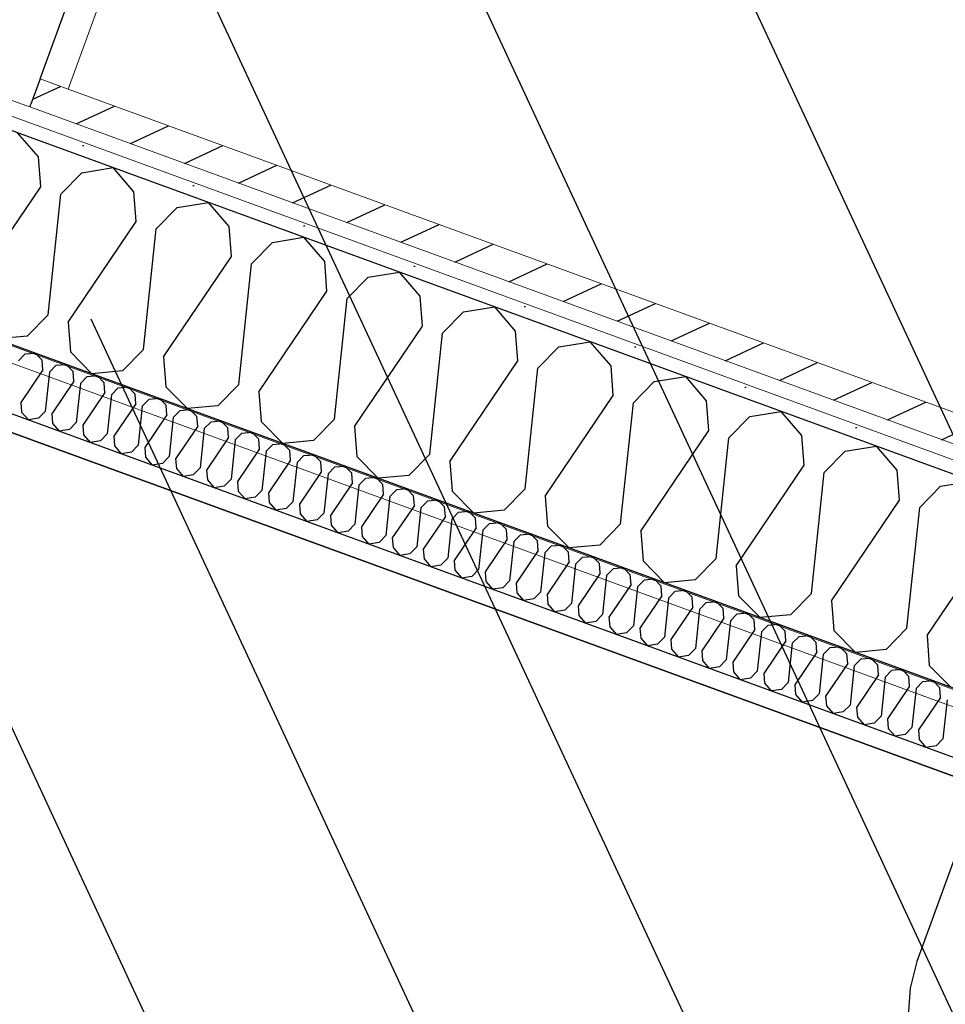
# Model space of a CAD drawing. Header units: millimetres. Extents: x 112481703 to 112588235, y 1264638581 to 1264713486.
# Tile 421 of 487: x 112578318 to 112579000, y 1264690683 to 1264691409. Entities that reach past the tile are written whole.
import ezdxf
from ezdxf.enums import TextEntityAlignment as Align

# ---------------------------------------------------------------- set-up
doc = ezdxf.new("R2010")
doc.units = ezdxf.units.MM
doc.header["$LTSCALE"] = 0.5
doc.header["$MEASUREMENT"] = 0
doc.linetypes.add('PLINE', pattern=[0])
doc.layers.add('235- Utvendig kledning og overflate', color=7, linetype='Continuous', lineweight=0)
doc.layers.add('236- Innvendig kledning og overflate', color=7, linetype='Continuous', lineweight=0)
for name, color, linetype in [('315- Utstyr for sanitærinstallasjoner', 7, 'Continuous'), ('862- M___Nettoareal', 7, 'Continuous'), ('862- M___Nettoareal (1-100)', 7, 'Continuous'), ('862- M___Nettoareal(Polylinje)', 7, 'Continuous'), ('LA_farge_dekke_asfalt2', 7, 'Continuous'), ('Yttervegger.A225', 7, 'Continuous'), ('Yttervegger.A225 (Skravur)', 7, 'Continuous')]:
    doc.layers.add(name, color=color, linetype=linetype)
doc.styles.add('GENERATED_STYLE_1', font='arial.ttf')
pattern_1 = [(204.95599, (112557650, 1264717795), (-12.65766, 27.198964), [])]
pattern_2 = [(249.956, (112557650, 1264717795), (-81.357, 29.68231), [0, -50]), (249.956, (112557682.11, 1264717756.67), (-81.357, 29.68231), [0, -50])]

# ---------------------------------------------------------------- blocks, each defined once
blk = doc.blocks.new('Toalett_11_7', base_point=(112578656.98, 1264690012.75))
at = {"layer": '862- M___Nettoareal(Polylinje)', "linetype": 'PLINE', "flags": 128}
blk.add_lwpolyline([(112579589.19, 1264690638.82), (112578290.98, 1264691112.47), (112577663.95, 1264689393.83), (112578962.16, 1264688920.19)], close=True, dxfattribs=at)
blk = doc.blocks.new('*X117', base_point=(112557650, 1264717795))
at = {"layer": 'Yttervegger.A225 (Skravur)', "linetype": 'PLINE'}
for p, q in [((112578331.9, 1264691307.87), (112578316.6, 1264691325.59)), ((112578333.6, 1264691285.9), (112578331.9, 1264691307.87)), ((112578348.37, 1264691280.51), (112578363.82, 1264691296.22)), ((112578363.82, 1264691296.22), (112578386.93, 1264691299.93)), ((112578402.23, 1264691282.21), (112578386.93, 1264691299.93)), ((112578283.45, 1264691211.78), (112578333.6, 1264691285.9)), ((112578339.01, 1264691191.52), (112578348.37, 1264691280.51)), ((112578403.93, 1264691260.24), (112578402.23, 1264691282.21)), ((112578434.15, 1264691270.56), (112578457.27, 1264691274.27)), ((112578472.56, 1264691256.55), (112578457.27, 1264691274.27)), ((112578418.71, 1264691254.85), (112578434.15, 1264691270.56)), ((112578353.78, 1264691186.12), (112578403.93, 1264691260.24)), ((112578409.34, 1264691165.86), (112578418.71, 1264691254.85)), ((112578474.26, 1264691234.58), (112578472.56, 1264691256.55)), ((112578489.04, 1264691229.19), (112578504.48, 1264691244.9)), ((112578504.48, 1264691244.9), (112578527.6, 1264691248.61)), ((112578542.9, 1264691230.88), (112578527.6, 1264691248.61)), ((112578424.12, 1264691160.46), (112578474.26, 1264691234.58)), ((112578479.67, 1264691140.2), (112578489.04, 1264691229.19)), ((112578544.59, 1264691208.92), (112578542.9, 1264691230.88)), ((112578574.81, 1264691219.24), (112578597.93, 1264691222.95)), ((112578613.23, 1264691205.22), (112578597.93, 1264691222.95)), ((112578559.37, 1264691203.53), (112578574.81, 1264691219.24)), ((112578494.45, 1264691134.8), (112578544.59, 1264691208.92)), ((112578550.01, 1264691114.54), (112578559.37, 1264691203.53)), ((112578614.93, 1264691183.26), (112578613.23, 1264691205.22)), ((112578339.01, 1264691191.52), (112578323.57, 1264691175.81)), ((112578629.7, 1264691177.87), (112578645.15, 1264691193.58)), ((112578645.15, 1264691193.58), (112578668.26, 1264691197.29)), ((112578683.56, 1264691179.56), (112578668.26, 1264691197.29)), ((112578353.78, 1264691186.12), (112578355.48, 1264691164.16)), ((112578564.78, 1264691109.14), (112578614.93, 1264691183.26)), ((112578620.34, 1264691088.88), (112578629.7, 1264691177.87)), ((112578685.26, 1264691157.6), (112578683.56, 1264691179.56)), ((112578323.57, 1264691175.81), (112578301.04, 1264691173.73)), ((112578715.48, 1264691167.92), (112578738.6, 1264691171.63)), ((112578753.89, 1264691153.9), (112578738.6, 1264691171.63)), ((112578355.48, 1264691164.16), (112578371.37, 1264691148.07)), ((112578409.34, 1264691165.86), (112578393.9, 1264691150.15)), ((112578700.04, 1264691152.21), (112578715.48, 1264691167.92)), ((112578424.12, 1264691160.46), (112578425.82, 1264691138.5)), ((112578635.11, 1264691083.48), (112578685.26, 1264691157.6)), ((112578393.9, 1264691150.15), (112578371.37, 1264691148.07)), ((112578690.67, 1264691063.21), (112578700.04, 1264691152.21)), ((112578755.59, 1264691131.94), (112578753.89, 1264691153.9)), ((112578770.37, 1264691126.55), (112578785.81, 1264691142.26)), ((112578785.81, 1264691142.26), (112578808.93, 1264691145.97)), ((112578824.23, 1264691128.24), (112578808.93, 1264691145.97)), ((112578425.82, 1264691138.5), (112578441.71, 1264691122.41)), ((112578479.67, 1264691140.2), (112578464.23, 1264691124.49)), ((112578494.45, 1264691134.8), (112578496.15, 1264691112.84)), ((112578705.45, 1264691057.82), (112578755.59, 1264691131.94)), ((112578761, 1264691037.55), (112578770.37, 1264691126.55)), ((112578825.92, 1264691106.28), (112578824.23, 1264691128.24)), ((112578464.23, 1264691124.49), (112578441.71, 1264691122.41)), ((112578856.14, 1264691116.6), (112578879.26, 1264691120.31)), ((112578894.56, 1264691102.58), (112578879.26, 1264691120.31)), ((112578496.15, 1264691112.84), (112578512.04, 1264691096.75)), ((112578550.01, 1264691114.54), (112578534.56, 1264691098.83)), ((112578840.7, 1264691100.89), (112578856.14, 1264691116.6)), ((112578564.78, 1264691109.14), (112578566.48, 1264691087.18)), ((112578775.78, 1264691032.16), (112578825.92, 1264691106.28)), ((112578534.56, 1264691098.83), (112578512.04, 1264691096.75)), ((112578831.34, 1264691011.89), (112578840.7, 1264691100.89)), ((112578896.26, 1264691080.62), (112578894.56, 1264691102.58)), ((112578911.03, 1264691075.23), (112578926.48, 1264691090.94)), ((112578926.48, 1264691090.94), (112578949.59, 1264691094.65)), ((112578964.89, 1264691076.92), (112578949.59, 1264691094.65)), ((112578566.48, 1264691087.18), (112578582.37, 1264691071.09)), ((112578620.34, 1264691088.88), (112578604.9, 1264691073.17)), ((112578635.11, 1264691083.48), (112578636.81, 1264691061.52)), ((112578846.11, 1264691006.5), (112578896.26, 1264691080.62)), ((112578966.59, 1264691054.96), (112578964.89, 1264691076.92)), ((112578604.9, 1264691073.17), (112578582.37, 1264691071.09)), ((112578901.67, 1264690986.23), (112578911.03, 1264691075.23)), ((112578996.81, 1264691065.28), (112579019.93, 1264691068.99)), ((112578636.81, 1264691061.52), (112578652.7, 1264691045.43)), ((112578690.67, 1264691063.21), (112578675.23, 1264691047.51)), ((112578981.37, 1264691049.57), (112578996.81, 1264691065.28)), ((112578705.45, 1264691057.82), (112578707.15, 1264691035.86)), ((112578916.44, 1264690980.84), (112578966.59, 1264691054.96)), ((112578675.23, 1264691047.51), (112578652.7, 1264691045.43)), ((112578972, 1264690960.57), (112578981.37, 1264691049.57)), ((112578707.15, 1264691035.86), (112578723.04, 1264691019.77)), ((112578761, 1264691037.55), (112578745.56, 1264691021.85)), ((112578775.78, 1264691032.16), (112578777.48, 1264691010.2)), ((112578986.78, 1264690955.18), (112579036.92, 1264691029.3)), ((112578745.56, 1264691021.85), (112578723.04, 1264691019.77)), ((112578777.48, 1264691010.2), (112578793.37, 1264690994.11)), ((112578831.34, 1264691011.89), (112578815.89, 1264690996.19)), ((112578846.11, 1264691006.5), (112578847.81, 1264690984.54)), ((112578815.89, 1264690996.19), (112578793.37, 1264690994.11)), ((112578847.81, 1264690984.54), (112578863.7, 1264690968.45)), ((112578901.67, 1264690986.23), (112578886.23, 1264690970.53)), ((112578916.44, 1264690980.84), (112578918.14, 1264690958.88)), ((112578886.23, 1264690970.53), (112578863.7, 1264690968.45)), ((112578972, 1264690960.57), (112578956.56, 1264690944.87)), ((112578918.14, 1264690958.88), (112578934.03, 1264690942.79)), ((112578986.78, 1264690955.18), (112578988.48, 1264690933.22)), ((112578956.56, 1264690944.87), (112578934.03, 1264690942.79)), ((112578988.48, 1264690933.22), (112579004.37, 1264690917.12))]:
    blk.add_line(p, q, dxfattribs=at)
blk = doc.blocks.new('*X559', base_point=(112557650, 1264717795))
at = {"layer": 'Yttervegger.A225 (Skravur)', "linetype": 'PLINE'}
for p, q in [((112578317.24, 1264691157.55), (112578322.25, 1264691162.65)), ((112578322.25, 1264691162.65), (112578329.56, 1264691163.32)), ((112578334.71, 1264691158.1), (112578329.56, 1264691163.32)), ((112578335.26, 1264691150.98), (112578334.71, 1264691158.1)), ((112578335.26, 1264691150.98), (112578319, 1264691126.94)), ((112578340.05, 1264691149.23), (112578337.01, 1264691120.37)), ((112578340.05, 1264691149.23), (112578345.06, 1264691154.33)), ((112578345.06, 1264691154.33), (112578352.37, 1264691155)), ((112578357.52, 1264691149.78), (112578352.37, 1264691155)), ((112578358.07, 1264691142.66), (112578357.52, 1264691149.78)), ((112578358.07, 1264691142.66), (112578341.81, 1264691118.62)), ((112578362.86, 1264691140.91), (112578359.83, 1264691112.05)), ((112578362.86, 1264691140.91), (112578367.87, 1264691146)), ((112578367.87, 1264691146), (112578375.18, 1264691146.68)), ((112578380.33, 1264691141.46), (112578375.18, 1264691146.68)), ((112578380.88, 1264691134.34), (112578380.33, 1264691141.46)), ((112578380.88, 1264691134.34), (112578364.62, 1264691110.3)), ((112578385.67, 1264691132.59), (112578390.68, 1264691137.68)), ((112578390.68, 1264691137.68), (112578397.99, 1264691138.36)), ((112578403.14, 1264691133.14), (112578397.99, 1264691138.36)), ((112578319, 1264691126.94), (112578319.55, 1264691119.82)), ((112578385.67, 1264691132.59), (112578382.64, 1264691103.72)), ((112578403.69, 1264691126.01), (112578403.14, 1264691133.14)), ((112578408.48, 1264691124.27), (112578413.49, 1264691129.36)), ((112578413.49, 1264691129.36), (112578420.8, 1264691130.03)), ((112578425.95, 1264691124.81), (112578420.8, 1264691130.03)), ((112578319.55, 1264691119.82), (112578324.51, 1264691114.07)), ((112578337.01, 1264691120.37), (112578332.01, 1264691115.27)), ((112578403.69, 1264691126.01), (112578387.43, 1264691101.97)), ((112578408.48, 1264691124.27), (112578405.45, 1264691095.4)), ((112578426.5, 1264691117.69), (112578425.95, 1264691124.81)), ((112578431.29, 1264691115.94), (112578436.3, 1264691121.04)), ((112578436.3, 1264691121.04), (112578443.61, 1264691121.71)), ((112578448.76, 1264691116.49), (112578443.61, 1264691121.71)), ((112578332.01, 1264691115.27), (112578324.51, 1264691114.07)), ((112578341.81, 1264691118.62), (112578342.36, 1264691111.5)), ((112578359.83, 1264691112.05), (112578354.82, 1264691106.95)), ((112578426.5, 1264691117.69), (112578410.24, 1264691093.65)), ((112578431.29, 1264691115.94), (112578428.26, 1264691087.08)), ((112578449.31, 1264691109.37), (112578448.76, 1264691116.49)), ((112578454.11, 1264691107.62), (112578459.11, 1264691112.72)), ((112578459.11, 1264691112.72), (112578466.42, 1264691113.39)), ((112578471.57, 1264691108.17), (112578466.42, 1264691113.39)), ((112578342.36, 1264691111.5), (112578347.32, 1264691105.75)), ((112578354.82, 1264691106.95), (112578347.32, 1264691105.75)), ((112578364.62, 1264691110.3), (112578365.17, 1264691103.17)), ((112578449.31, 1264691109.37), (112578433.05, 1264691085.33)), ((112578454.11, 1264691107.62), (112578451.07, 1264691078.76)), ((112578472.12, 1264691101.05), (112578471.57, 1264691108.17)), ((112578476.92, 1264691099.3), (112578481.92, 1264691104.39)), ((112578481.92, 1264691104.39), (112578489.23, 1264691105.07)), ((112578494.38, 1264691099.85), (112578489.23, 1264691105.07)), ((112578365.17, 1264691103.17), (112578370.13, 1264691097.43)), ((112578377.63, 1264691098.63), (112578370.13, 1264691097.43)), ((112578382.64, 1264691103.72), (112578377.63, 1264691098.63)), ((112578387.43, 1264691101.97), (112578387.98, 1264691094.85)), ((112578472.12, 1264691101.05), (112578455.86, 1264691077.01)), ((112578476.92, 1264691099.3), (112578473.88, 1264691070.43)), ((112578494.93, 1264691092.72), (112578494.38, 1264691099.85)), ((112578387.98, 1264691094.85), (112578392.94, 1264691089.1)), ((112578400.44, 1264691090.31), (112578392.94, 1264691089.1)), ((112578405.45, 1264691095.4), (112578400.44, 1264691090.31)), ((112578410.24, 1264691093.65), (112578410.79, 1264691086.53)), ((112578494.93, 1264691092.72), (112578478.67, 1264691068.69)), ((112578499.73, 1264691090.98), (112578496.69, 1264691062.11)), ((112578499.73, 1264691090.98), (112578504.73, 1264691096.07)), ((112578504.73, 1264691096.07), (112578512.04, 1264691096.75)), ((112578517.19, 1264691091.53), (112578512.04, 1264691096.75)), ((112578517.74, 1264691084.4), (112578517.19, 1264691091.53)), ((112578410.79, 1264691086.53), (112578415.75, 1264691080.78)), ((112578428.26, 1264691087.08), (112578423.25, 1264691081.98)), ((112578433.05, 1264691085.33), (112578433.6, 1264691078.21)), ((112578517.74, 1264691084.4), (112578501.48, 1264691060.36)), ((112578522.54, 1264691082.65), (112578519.5, 1264691053.79)), ((112578522.54, 1264691082.65), (112578527.55, 1264691087.75)), ((112578527.55, 1264691087.75), (112578534.85, 1264691088.42)), ((112578540, 1264691083.2), (112578534.85, 1264691088.42)), ((112578540.56, 1264691076.08), (112578540, 1264691083.2)), ((112578423.25, 1264691081.98), (112578415.75, 1264691080.78)), ((112578433.6, 1264691078.21), (112578438.56, 1264691072.46)), ((112578451.07, 1264691078.76), (112578446.06, 1264691073.66)), ((112578455.86, 1264691077.01), (112578456.41, 1264691069.89)), ((112578540.56, 1264691076.08), (112578524.29, 1264691052.04)), ((112578545.35, 1264691074.33), (112578550.36, 1264691079.43)), ((112578550.36, 1264691079.43), (112578557.66, 1264691080.1)), ((112578562.81, 1264691074.88), (112578557.66, 1264691080.1)), ((112578446.06, 1264691073.66), (112578438.56, 1264691072.46)), ((112578456.41, 1264691069.89), (112578461.37, 1264691064.14)), ((112578473.88, 1264691070.43), (112578468.87, 1264691065.34)), ((112578478.67, 1264691068.69), (112578479.22, 1264691061.56)), ((112578545.35, 1264691074.33), (112578542.31, 1264691045.47)), ((112578563.37, 1264691067.76), (112578562.81, 1264691074.88)), ((112578568.16, 1264691066.01), (112578573.17, 1264691071.1)), ((112578573.17, 1264691071.1), (112578580.47, 1264691071.78)), ((112578585.63, 1264691066.56), (112578580.47, 1264691071.78)), ((112578468.87, 1264691065.34), (112578461.37, 1264691064.14)), ((112578479.22, 1264691061.56), (112578484.18, 1264691055.81)), ((112578496.69, 1264691062.11), (112578491.68, 1264691057.02)), ((112578563.37, 1264691067.76), (112578547.1, 1264691043.72)), ((112578568.16, 1264691066.01), (112578565.12, 1264691037.15)), ((112578586.18, 1264691059.44), (112578585.63, 1264691066.56)), ((112578590.97, 1264691057.69), (112578595.98, 1264691062.78)), ((112578595.98, 1264691062.78), (112578603.28, 1264691063.46)), ((112578608.44, 1264691058.24), (112578603.28, 1264691063.46)), ((112578491.68, 1264691057.02), (112578484.18, 1264691055.81)), ((112578501.48, 1264691060.36), (112578502.03, 1264691053.24)), ((112578519.5, 1264691053.79), (112578514.49, 1264691048.7)), ((112578586.18, 1264691059.44), (112578569.91, 1264691035.4)), ((112578590.97, 1264691057.69), (112578587.93, 1264691028.82)), ((112578608.99, 1264691051.11), (112578608.44, 1264691058.24)), ((112578613.78, 1264691049.37), (112578618.79, 1264691054.46)), ((112578618.79, 1264691054.46), (112578626.09, 1264691055.13)), ((112578631.25, 1264691049.91), (112578626.09, 1264691055.13)), ((112578502.03, 1264691053.24), (112578506.99, 1264691047.49)), ((112578514.49, 1264691048.7), (112578506.99, 1264691047.49)), ((112578524.29, 1264691052.04), (112578524.84, 1264691044.92)), ((112578608.99, 1264691051.11), (112578592.72, 1264691027.08)), ((112578613.78, 1264691049.37), (112578610.74, 1264691020.5)), ((112578631.8, 1264691042.79), (112578631.25, 1264691049.91)), ((112578641.6, 1264691046.14), (112578648.9, 1264691046.81)), ((112578654.06, 1264691041.59), (112578648.9, 1264691046.81)), ((112578524.84, 1264691044.92), (112578529.8, 1264691039.17)), ((112578537.3, 1264691040.37), (112578529.8, 1264691039.17)), ((112578542.31, 1264691045.47), (112578537.3, 1264691040.37)), ((112578547.1, 1264691043.72), (112578547.65, 1264691036.6)), ((112578631.8, 1264691042.79), (112578615.53, 1264691018.75)), ((112578636.59, 1264691041.04), (112578633.55, 1264691012.18)), ((112578636.59, 1264691041.04), (112578641.6, 1264691046.14)), ((112578654.61, 1264691034.47), (112578654.06, 1264691041.59)), ((112578547.65, 1264691036.6), (112578552.61, 1264691030.85)), ((112578560.11, 1264691032.05), (112578552.61, 1264691030.85)), ((112578565.12, 1264691037.15), (112578560.11, 1264691032.05)), ((112578569.91, 1264691035.4), (112578570.46, 1264691028.27)), ((112578654.61, 1264691034.47), (112578638.34, 1264691010.43)), ((112578659.4, 1264691032.72), (112578656.36, 1264691003.86)), ((112578659.4, 1264691032.72), (112578664.41, 1264691037.82)), ((112578664.41, 1264691037.82), (112578671.71, 1264691038.49)), ((112578676.87, 1264691033.27), (112578671.71, 1264691038.49)), ((112578677.42, 1264691026.15), (112578676.87, 1264691033.27)), ((112578570.46, 1264691028.27), (112578575.42, 1264691022.53)), ((112578587.93, 1264691028.82), (112578582.92, 1264691023.73)), ((112578592.72, 1264691027.08), (112578593.27, 1264691019.95)), ((112578677.42, 1264691026.15), (112578661.16, 1264691002.11)), ((112578682.21, 1264691024.4), (112578687.22, 1264691029.49)), ((112578687.22, 1264691029.49), (112578694.52, 1264691030.17)), ((112578699.68, 1264691024.95), (112578694.52, 1264691030.17)), ((112578700.23, 1264691017.82), (112578699.68, 1264691024.95)), ((112578582.92, 1264691023.73), (112578575.42, 1264691022.53)), ((112578593.27, 1264691019.95), (112578598.24, 1264691014.2)), ((112578610.74, 1264691020.5), (112578605.73, 1264691015.41)), ((112578615.53, 1264691018.75), (112578616.09, 1264691011.63)), ((112578682.21, 1264691024.4), (112578679.17, 1264690995.53)), ((112578700.23, 1264691017.82), (112578683.97, 1264690993.79)), ((112578705.02, 1264691016.08), (112578710.03, 1264691021.17)), ((112578710.03, 1264691021.17), (112578717.33, 1264691021.85)), ((112578722.49, 1264691016.63), (112578717.33, 1264691021.85)), ((112578605.73, 1264691015.41), (112578598.24, 1264691014.2)), ((112578616.09, 1264691011.63), (112578621.05, 1264691005.88)), ((112578633.55, 1264691012.18), (112578628.54, 1264691007.08)), ((112578638.34, 1264691010.43), (112578638.9, 1264691003.31)), ((112578705.02, 1264691016.08), (112578701.98, 1264690987.21)), ((112578723.04, 1264691009.5), (112578722.49, 1264691016.63)), ((112578727.83, 1264691007.75), (112578732.84, 1264691012.85)), ((112578732.84, 1264691012.85), (112578740.15, 1264691013.52)), ((112578745.3, 1264691008.3), (112578740.15, 1264691013.52)), ((112578628.54, 1264691007.08), (112578621.05, 1264691005.88)), ((112578638.9, 1264691003.31), (112578643.86, 1264690997.56)), ((112578656.36, 1264691003.86), (112578651.35, 1264690998.76)), ((112578723.04, 1264691009.5), (112578706.78, 1264690985.46)), ((112578727.83, 1264691007.75), (112578724.79, 1264690978.89)), ((112578745.85, 1264691001.18), (112578745.3, 1264691008.3)), ((112578750.64, 1264690999.43), (112578755.65, 1264691004.53)), ((112578755.65, 1264691004.53), (112578762.96, 1264691005.2)), ((112578768.11, 1264690999.98), (112578762.96, 1264691005.2)), ((112578651.35, 1264690998.76), (112578643.86, 1264690997.56)), ((112578661.16, 1264691002.11), (112578661.71, 1264690994.99)), ((112578679.17, 1264690995.53), (112578674.16, 1264690990.44)), ((112578745.85, 1264691001.18), (112578729.59, 1264690977.14)), ((112578750.64, 1264690999.43), (112578747.6, 1264690970.57)), ((112578768.66, 1264690992.86), (112578768.11, 1264690999.98)), ((112578773.45, 1264690991.11), (112578778.46, 1264690996.2)), ((112578778.46, 1264690996.2), (112578785.77, 1264690996.88)), ((112578790.92, 1264690991.66), (112578785.77, 1264690996.88)), ((112578661.71, 1264690994.99), (112578666.67, 1264690989.24)), ((112578674.16, 1264690990.44), (112578666.67, 1264690989.24)), ((112578683.97, 1264690993.79), (112578684.52, 1264690986.66)), ((112578768.66, 1264690992.86), (112578752.4, 1264690968.82)), ((112578773.45, 1264690991.11), (112578770.42, 1264690962.25)), ((112578791.47, 1264690984.54), (112578790.92, 1264690991.66)), ((112578801.27, 1264690987.88), (112578808.58, 1264690988.56)), ((112578813.73, 1264690983.34), (112578808.58, 1264690988.56)), ((112578684.52, 1264690986.66), (112578689.48, 1264690980.91)), ((112578696.98, 1264690982.12), (112578689.48, 1264690980.91)), ((112578701.98, 1264690987.21), (112578696.98, 1264690982.12)), ((112578706.78, 1264690985.46), (112578707.33, 1264690978.34)), ((112578791.47, 1264690984.54), (112578775.21, 1264690960.5)), ((112578796.26, 1264690982.79), (112578793.23, 1264690953.92)), ((112578796.26, 1264690982.79), (112578801.27, 1264690987.88)), ((112578814.28, 1264690976.21), (112578813.73, 1264690983.34)), ((112578707.33, 1264690978.34), (112578712.29, 1264690972.59)), ((112578719.79, 1264690973.8), (112578712.29, 1264690972.59)), ((112578724.79, 1264690978.89), (112578719.79, 1264690973.8)), ((112578729.59, 1264690977.14), (112578730.14, 1264690970.02)), ((112578814.28, 1264690976.21), (112578798.02, 1264690952.18)), ((112578819.07, 1264690974.47), (112578816.04, 1264690945.6)), ((112578819.07, 1264690974.47), (112578824.08, 1264690979.56)), ((112578824.08, 1264690979.56), (112578831.39, 1264690980.23)), ((112578836.54, 1264690975.01), (112578831.39, 1264690980.23)), ((112578837.09, 1264690967.89), (112578836.54, 1264690975.01)), ((112578730.14, 1264690970.02), (112578735.1, 1264690964.27)), ((112578747.6, 1264690970.57), (112578742.6, 1264690965.47)), ((112578752.4, 1264690968.82), (112578752.95, 1264690961.7)), ((112578837.09, 1264690967.89), (112578820.83, 1264690943.85)), ((112578841.88, 1264690966.14), (112578846.89, 1264690971.24)), ((112578846.89, 1264690971.24), (112578854.2, 1264690971.91)), ((112578859.35, 1264690966.69), (112578854.2, 1264690971.91)), ((112578859.9, 1264690959.57), (112578859.35, 1264690966.69)), ((112578742.6, 1264690965.47), (112578735.1, 1264690964.27)), ((112578752.95, 1264690961.7), (112578757.91, 1264690955.95)), ((112578770.42, 1264690962.25), (112578765.41, 1264690957.15)), ((112578775.21, 1264690960.5), (112578775.76, 1264690953.37)), ((112578841.88, 1264690966.14), (112578838.85, 1264690937.28)), ((112578859.9, 1264690959.57), (112578843.64, 1264690935.53)), ((112578864.7, 1264690957.82), (112578869.7, 1264690962.92)), ((112578869.7, 1264690962.92), (112578877.01, 1264690963.59)), ((112578882.16, 1264690958.37), (112578877.01, 1264690963.59)), ((112578765.41, 1264690957.15), (112578757.91, 1264690955.95)), ((112578775.76, 1264690953.37), (112578780.72, 1264690947.63)), ((112578793.23, 1264690953.92), (112578788.22, 1264690948.83)), ((112578798.02, 1264690952.18), (112578798.57, 1264690945.05)), ((112578864.7, 1264690957.82), (112578861.66, 1264690928.96)), ((112578882.71, 1264690951.25), (112578882.16, 1264690958.37)), ((112578887.51, 1264690949.5), (112578892.51, 1264690954.59)), ((112578892.51, 1264690954.59), (112578899.82, 1264690955.27)), ((112578904.97, 1264690950.05), (112578899.82, 1264690955.27)), ((112578788.22, 1264690948.83), (112578780.72, 1264690947.63)), ((112578798.57, 1264690945.05), (112578803.53, 1264690939.3)), ((112578816.04, 1264690945.6), (112578811.03, 1264690940.51)), ((112578882.71, 1264690951.25), (112578866.45, 1264690927.21)), ((112578887.51, 1264690949.5), (112578884.47, 1264690920.63)), ((112578905.52, 1264690942.93), (112578904.97, 1264690950.05)), ((112578910.32, 1264690941.18), (112578915.32, 1264690946.27)), ((112578915.32, 1264690946.27), (112578922.63, 1264690946.95)), ((112578927.78, 1264690941.73), (112578922.63, 1264690946.95)), ((112578811.03, 1264690940.51), (112578803.53, 1264690939.3)), ((112578820.83, 1264690943.85), (112578821.38, 1264690936.73)), ((112578905.52, 1264690942.93), (112578889.26, 1264690918.89)), ((112578910.32, 1264690941.18), (112578907.28, 1264690912.31)), ((112578928.33, 1264690934.6), (112578927.78, 1264690941.73)), ((112578933.13, 1264690932.85), (112578938.14, 1264690937.95)), ((112578938.14, 1264690937.95), (112578945.44, 1264690938.62)), ((112578950.59, 1264690933.4), (112578945.44, 1264690938.62)), ((112578821.38, 1264690936.73), (112578826.34, 1264690930.98)), ((112578833.84, 1264690932.18), (112578826.34, 1264690930.98)), ((112578838.85, 1264690937.28), (112578833.84, 1264690932.18)), ((112578843.64, 1264690935.53), (112578844.19, 1264690928.41)), ((112578928.33, 1264690934.6), (112578912.07, 1264690910.56)), ((112578933.13, 1264690932.85), (112578930.09, 1264690903.99)), ((112578951.14, 1264690926.28), (112578950.59, 1264690933.4)), ((112578960.95, 1264690929.63), (112578968.25, 1264690930.3)), ((112578973.4, 1264690925.08), (112578968.25, 1264690930.3)), ((112578844.19, 1264690928.41), (112578849.15, 1264690922.66)), ((112578856.65, 1264690923.86), (112578849.15, 1264690922.66)), ((112578861.66, 1264690928.96), (112578856.65, 1264690923.86)), ((112578866.45, 1264690927.21), (112578867, 1264690920.09)), ((112578951.14, 1264690926.28), (112578934.88, 1264690902.24)), ((112578955.94, 1264690924.53), (112578952.9, 1264690895.67)), ((112578955.94, 1264690924.53), (112578960.95, 1264690929.63)), ((112578973.96, 1264690917.96), (112578973.4, 1264690925.08)), ((112578867, 1264690920.09), (112578871.96, 1264690914.34)), ((112578884.47, 1264690920.63), (112578879.46, 1264690915.54)), ((112578889.26, 1264690918.89), (112578889.81, 1264690911.76)), ((112578973.96, 1264690917.96), (112578957.69, 1264690893.92)), ((112578978.75, 1264690916.21), (112578975.71, 1264690887.35)), ((112578978.75, 1264690916.21), (112578983.76, 1264690921.3)), ((112578983.76, 1264690921.3), (112578991.06, 1264690921.98)), ((112578996.21, 1264690916.76), (112578991.06, 1264690921.98)), ((112578996.77, 1264690909.64), (112578996.21, 1264690916.76)), ((112578879.46, 1264690915.54), (112578871.96, 1264690914.34)), ((112578889.81, 1264690911.76), (112578894.77, 1264690906.01)), ((112578907.28, 1264690912.31), (112578902.27, 1264690907.22)), ((112578912.07, 1264690910.56), (112578912.62, 1264690903.44)), ((112578996.77, 1264690909.64), (112578980.5, 1264690885.6)), ((112578902.27, 1264690907.22), (112578894.77, 1264690906.01)), ((112578912.62, 1264690903.44), (112578917.58, 1264690897.69)), ((112578930.09, 1264690903.99), (112578925.08, 1264690898.9)), ((112578934.88, 1264690902.24), (112578935.43, 1264690895.12)), ((112579001.56, 1264690907.89), (112578998.52, 1264690879.02)), ((112578925.08, 1264690898.9), (112578917.58, 1264690897.69)), ((112578935.43, 1264690895.12), (112578940.39, 1264690889.37)), ((112578952.9, 1264690895.67), (112578947.89, 1264690890.57)), ((112578947.89, 1264690890.57), (112578940.39, 1264690889.37)), ((112578957.69, 1264690893.92), (112578958.24, 1264690886.8)), ((112578958.24, 1264690886.8), (112578963.2, 1264690881.05)), ((112578975.71, 1264690887.35), (112578970.7, 1264690882.25)), ((112578970.7, 1264690882.25), (112578963.2, 1264690881.05)), ((112578980.5, 1264690885.6), (112578981.05, 1264690878.47)), ((112578981.05, 1264690878.47), (112578986.01, 1264690872.73)), ((112578993.51, 1264690873.93), (112578986.01, 1264690872.73)), ((112578998.52, 1264690879.02), (112578993.51, 1264690873.93))]:
    blk.add_line(p, q, dxfattribs=at)
blk = doc.blocks.new('Servant[2]', base_point=(112579214.36, 1264690775.58))
at = {"layer": '315- Utstyr for sanitærinstallasjoner', "linetype": 'PLINE'}
for p, q in [((112579269.8, 1264690696.39), (112579120.96, 1264690750.69)), ((112579179.38, 1264690719.38), (112579184.48, 1264690733.35)), ((112579184.48, 1264690733.35), (112579210.03, 1264690724.03)), ((112579029.63, 1264690725.92), (112579020.21, 1264690700.1)), ((112579210.03, 1264690724.03), (112579204.93, 1264690710.06)), ((112579323.71, 1264690618.63), (112579314.29, 1264690592.8))]:
    blk.add_line(p, q, dxfattribs=at)
at = {"layer": '315- Utstyr for sanitærinstallasjoner', "linetype": 'PLINE', "flags": 128}
blk.add_lwpolyline([(112579026.47, 1264690844.13), (112578979.36, 1264690715), (112578974.24, 1264690695.33), (112578972.91, 1264690674.96), (112578975.41, 1264690654.56), (112578981.66, 1264690634.76), (112578991.47, 1264690616.2), (112579004.51, 1264690599.48), (112579039.18, 1264690567.71), (112579078.65, 1264690541.62), (112579121.82, 1264690521.94), (112579167.53, 1264690509.19), (112579214.52, 1264690503.74), (112579261.51, 1264690505.72), (112579282.26, 1264690510.11), (112579301.71, 1264690517.99), (112579319.24, 1264690529.11), (112579334.29, 1264690543.12), (112579346.39, 1264690559.55), (112579355.14, 1264690577.9), (112579402.25, 1264690707.03)], close=True, dxfattribs=at)
blk.add_lwpolyline([(112579182.31, 1264690760.66), (112579171.69, 1264690719.88, 0.12102), (112579171.5, 1264690709.82), (112579159.58, 1264690657.82, 0.882566), (112579180.44, 1264690650.21), (112579204.81, 1264690697.67, 0.12102), (112579211.14, 1264690705.48), (112579229.28, 1264690743.52, 1)], format="xyb", close=True, dxfattribs=at)
at = {"layer": '315- Utstyr for sanitærinstallasjoner', "linetype": 'PLINE'}
for centre, radius, start, end in [((112579192.16, 1264690714.72), 13.6, 159.95599, 339.95599), ((112579192.06, 1264690714.47), 21.09, 192.72702, 307.18497)]:
    blk.add_arc(centre, radius, start, end, dxfattribs=at)
for centre, major_axis, ratio, start_param, end_param in [((112579102.33, 1264690699.4), (72.69, -26.52), 0.705281, 1.570796, 3.141593), ((112579092.81, 1264690673.61), (72.61, -26.49), 0.940909, 3.141593, 4.215414), ((112579251.01, 1264690645.15), (72.69, -26.52), 0.705281, 0, 1.570796), ((112579214.36, 1264690775.58), (228.73, -83.45), 0.940909, 4.215414, 5.209364), ((112579241.68, 1264690619.29), (72.61, -26.49), 0.940909, 5.209364, 6.283185)]:
    blk.add_ellipse(centre, major_axis=major_axis, ratio=ratio, start_param=start_param, end_param=end_param, dxfattribs=at)
blk = doc.blocks.new('Label_68', base_point=(112578786.05, 1264690084.86))
at = {"layer": '862- M___Nettoareal (1-100)', "char_height": 200, "attachment_point": 1, "rotation": 249.95599, "style": 'GENERATED_STYLE_1'}
for s, insert in [('\\A1;{\\pql;\\pt0,241000;\\fArial|b0|i0|c0|p0;\\W1.000000;2,5\\fArial|b0|i0|c0|p0;\\W1.000000;\\A1{\\H.66x;\\S^  ;}\\fArial|b0|i0|c0|p0;\\W1.000000; m\\fArial|b0|i0|c0|p0;\\W1.000000;\\A1{\\H.66x;\\S2^  ;}\\fArial|b0|i0|c0|p0;\\W1.000000;\\fArial|b0|i0|c0|p0;\\W1.000000;\\fArial|b0|i0|c0|p0;\\W1.000000;\\fArial|b0|i0|c0|p0;\\W1.000000;\\fArial|b0|i0|c0|p0;\\W1.000000;\\fArial|b0|i0|c0|p0;\\W1.000000;\\fArial|b0|i0|c0|p0;\\W1.000000;\\A1{\\H.66x;\\S^  ;}\\fArial|b0|i0|c0|p0;\\W1.000000;\\fArial|b0|i0|c0|p0;\\W1.000000;\\A1{\\H.66x;\\S^  ;}\\fArial|b0|i0|c0|p0;\\W1.000000;\\fArial|b0|i0|c0|p0;\\W1.000000;\\fArial|b0|i0|c0|p0;\\W1.000000;\\fArial|b0|i0|c0|p0;\\W1.000000;\\fArial|b0|i0|c0|p0;\\W1.000000;\\fArial|b0|i0|c0|p0;\\W1.000000;\\fArial|b0|i0|c0|p0;\\W1.000000;\\A1{\\H.66x;\\S^  ;}\\fArial|b0|i0|c0|p0;\\W1.000000;\\fArial|b0|i0|c0|p0;\\W1.000000;\\A1{\\H.66x;\\S^  ;}\\fArial|b0|i0|c0|p0;\\W1.000000;\\fArial|b0|i0|c0|p0;\\W1.000000;\\fArial|b0|i0|c0|p0;\\W1.000000;\\fArial|b0|i0|c0|p0;\\W1.000000;\\fArial|b0|i0|c0|p0;\\W1.000000;\\fArial|b0|i0|c0|p0;\\W1.000000;\\fArial|b0|i0|c0|p0;\\W1.000000;\\A1{\\H.66x;\\S^  ;}\\fArial|b0|i0|c0|p0;\\W1.000000;\\fArial|b0|i0|c0|p0;\\W1.000000;\\A1{\\H.66x;\\S^  ;}\\fArial|b0|i0|c0|p0;\\W1.000000;\\fArial|b0|i0|c0|p0;\\W1.000000;\\fArial|b0|i0|c0|p0;\\W1.000000;\\fArial|b0|i0|c0|p0;\\W1.000000;\\fArial|b0|i0|c0|p0;\\W1.000000;\\fArial|b0|i0|c0|p0;\\W1.000000;\\fArial|b0|i0|c0|p0;\\W1.000000;\\A1{\\H.66x;\\S^  ;}\\fArial|b0|i0|c0|p0;\\W1.000000;\\fArial|b0|i0|c0|p0;\\W1.000000;\\A1{\\H.66x;\\S^  ;}\\fArial|b0|i0|c0|p0;\\W1.000000;\\fArial|b0|i0|c0|p0;\\W1.000000;\\fArial|b0|i0|c0|p0;\\W1.000000;\\fArial|b0|i0|c0|p0;\\W1.000000;\\fArial|b0|i0|c0|p0;\\W1.000000;\\fArial|b0|i0|c0|p0;\\W1.000000;\\fArial|b0|i0|c0|p0;\\W1.000000;\\fArial|b0|i0|c0|p0;\\W1.000000;}', (112578727.86, 1264690525.56)), ('\\A1;{\\pql;\\pt0,241000;\\fArial|b0|i0|c0|p0;\\W1.000000;Toalett\\fArial|b0|i0|c0|p0;\\W1.000000;\\A1{\\H.66x;\\S^  ;}\\fArial|b0|i0|c0|p0;\\W1.000000;\\fArial|b0|i0|c0|p0;\\W1.000000;\\A1{\\H.66x;\\S^  ;}\\fArial|b0|i0|c0|p0;\\W1.000000;\\fArial|b0|i0|c0|p0;\\W1.000000;\\fArial|b0|i0|c0|p0;\\W1.000000;\\fArial|b0|i0|c0|p0;\\W1.000000;\\fArial|b0|i0|c0|p0;\\W1.000000;\\fArial|b0|i0|c0|p0;\\W1.000000;\\fArial|b0|i0|c0|p0;\\W1.000000;\\A1{\\H.66x;\\S^  ;}\\fArial|b0|i0|c0|p0;\\W1.000000;\\fArial|b0|i0|c0|p0;\\W1.000000;\\A1{\\H.66x;\\S^  ;}\\fArial|b0|i0|c0|p0;\\W1.000000;\\fArial|b0|i0|c0|p0;\\W1.000000;\\fArial|b0|i0|c0|p0;\\W1.000000;\\fArial|b0|i0|c0|p0;\\W1.000000;\\fArial|b0|i0|c0|p0;\\W1.000000;\\fArial|b0|i0|c0|p0;\\W1.000000;\\fArial|b0|i0|c0|p0;\\W1.000000;\\A1{\\H.66x;\\S^  ;}\\fArial|b0|i0|c0|p0;\\W1.000000;\\fArial|b0|i0|c0|p0;\\W1.000000;\\A1{\\H.66x;\\S^  ;}\\fArial|b0|i0|c0|p0;\\W1.000000;\\fArial|b0|i0|c0|p0;\\W1.000000;\\fArial|b0|i0|c0|p0;\\W1.000000;\\fArial|b0|i0|c0|p0;\\W1.000000;\\fArial|b0|i0|c0|p0;\\W1.000000;\\fArial|b0|i0|c0|p0;\\W1.000000;\\fArial|b0|i0|c0|p0;\\W1.000000;\\A1{\\H.66x;\\S^  ;}\\fArial|b0|i0|c0|p0;\\W1.000000;\\fArial|b0|i0|c0|p0;\\W1.000000;\\A1{\\H.66x;\\S^  ;}\\fArial|b0|i0|c0|p0;\\W1.000000;\\fArial|b0|i0|c0|p0;\\W1.000000;\\fArial|b0|i0|c0|p0;\\W1.000000;\\fArial|b0|i0|c0|p0;\\W1.000000;\\fArial|b0|i0|c0|p0;\\W1.000000;\\fArial|b0|i0|c0|p0;\\W1.000000;\\fArial|b0|i0|c0|p0;\\W1.000000;\\A1{\\H.66x;\\S^  ;}\\fArial|b0|i0|c0|p0;\\W1.000000;\\fArial|b0|i0|c0|p0;\\W1.000000;\\A1{\\H.66x;\\S^  ;}\\fArial|b0|i0|c0|p0;\\W1.000000;\\fArial|b0|i0|c0|p0;\\W1.000000;\\fArial|b0|i0|c0|p0;\\W1.000000;\\fArial|b0|i0|c0|p0;\\W1.000000;\\fArial|b0|i0|c0|p0;\\W1.000000;\\fArial|b0|i0|c0|p0;\\W1.000000;\\fArial|b0|i0|c0|p0;\\W1.000000;\\fArial|b0|i0|c0|p0;\\W1.000000;}', (112579025.8, 1264690416.86)), ('\\A1;{\\pql;\\pt0,241000;\\fArial|b0|i0|c0|p0;\\W1.000000;11\\fArial|b0|i0|c0|p0;\\W1.000000;\\A1{\\H.66x;\\S^  ;}\\fArial|b0|i0|c0|p0;\\W1.000000;\\fArial|b0|i0|c0|p0;\\W1.000000;\\A1{\\H.66x;\\S^  ;}\\fArial|b0|i0|c0|p0;\\W1.000000;\\fArial|b0|i0|c0|p0;\\W1.000000;\\fArial|b0|i0|c0|p0;\\W1.000000;\\fArial|b0|i0|c0|p0;\\W1.000000;\\fArial|b0|i0|c0|p0;\\W1.000000;\\fArial|b0|i0|c0|p0;\\W1.000000;\\fArial|b0|i0|c0|p0;\\W1.000000;\\A1{\\H.66x;\\S^  ;}\\fArial|b0|i0|c0|p0;\\W1.000000;\\fArial|b0|i0|c0|p0;\\W1.000000;\\A1{\\H.66x;\\S^  ;}\\fArial|b0|i0|c0|p0;\\W1.000000;\\fArial|b0|i0|c0|p0;\\W1.000000;\\fArial|b0|i0|c0|p0;\\W1.000000;\\fArial|b0|i0|c0|p0;\\W1.000000;\\fArial|b0|i0|c0|p0;\\W1.000000;\\fArial|b0|i0|c0|p0;\\W1.000000;\\fArial|b0|i0|c0|p0;\\W1.000000;\\A1{\\H.66x;\\S^  ;}\\fArial|b0|i0|c0|p0;\\W1.000000;\\fArial|b0|i0|c0|p0;\\W1.000000;\\A1{\\H.66x;\\S^  ;}\\fArial|b0|i0|c0|p0;\\W1.000000;\\fArial|b0|i0|c0|p0;\\W1.000000;\\fArial|b0|i0|c0|p0;\\W1.000000;\\fArial|b0|i0|c0|p0;\\W1.000000;\\fArial|b0|i0|c0|p0;\\W1.000000;\\fArial|b0|i0|c0|p0;\\W1.000000;\\fArial|b0|i0|c0|p0;\\W1.000000;\\A1{\\H.66x;\\S^  ;}\\fArial|b0|i0|c0|p0;\\W1.000000;\\fArial|b0|i0|c0|p0;\\W1.000000;\\A1{\\H.66x;\\S^  ;}\\fArial|b0|i0|c0|p0;\\W1.000000;\\fArial|b0|i0|c0|p0;\\W1.000000;\\fArial|b0|i0|c0|p0;\\W1.000000;\\fArial|b0|i0|c0|p0;\\W1.000000;\\fArial|b0|i0|c0|p0;\\W1.000000;\\fArial|b0|i0|c0|p0;\\W1.000000;\\fArial|b0|i0|c0|p0;\\W1.000000;\\A1{\\H.66x;\\S^  ;}\\fArial|b0|i0|c0|p0;\\W1.000000;\\fArial|b0|i0|c0|p0;\\W1.000000;\\A1{\\H.66x;\\S^  ;}\\fArial|b0|i0|c0|p0;\\W1.000000;\\fArial|b0|i0|c0|p0;\\W1.000000;\\fArial|b0|i0|c0|p0;\\W1.000000;\\fArial|b0|i0|c0|p0;\\W1.000000;\\fArial|b0|i0|c0|p0;\\W1.000000;\\fArial|b0|i0|c0|p0;\\W1.000000;\\fArial|b0|i0|c0|p0;\\W1.000000;\\fArial|b0|i0|c0|p0;\\W1.000000;}', (112579327.9, 1264690327.93))]:
    blk.add_mtext(s, dxfattribs=dict(at, insert=insert))
at = {"layer": '862- M___Nettoareal (1-100)', "style": 'GENERATED_STYLE_1'}
for tag, p in [('DUMMY_108', (112578780.34, 1264690527.7)), ('DUMMY_107', (112579075.6, 1264690419.98)), ('DUMMY_106', (112579370.85, 1264690312.26))]:
    blk.add_attdef(tag, text='', height=200, rotation=249.95599, dxfattribs=at).set_placement(p, align=Align.TOP_LEFT)

msp = doc.modelspace()

# ---------------------------------------------------------------- hatches: boundary and pattern name
at = {"layer": 'LA_farge_dekke_asfalt2', "linetype": 'Continuous'}
h = msp.add_hatch(dxfattribs=at)
h.set_pattern_fill('Murverk', color=256, style=0, pattern_type=2)
h.set_pattern_definition([(294.956, (112557650, 1264717795), (163.1938, 75.94596), [])])
h.paths.add_polyline_path([(112562670.28, 1264672618.44), (112565507.41, 1264680394.81), (112573384.41, 1264677520.97), (112579262.36, 1264693631.99), (112587341.37, 1264690684.44), (112579714.93, 1264669780.94), (112576475.27, 1264670962.9), (112575386.63, 1264667979.01)])
at = {"layer": 'Yttervegger.A225 (Skravur)', "linetype": 'Continuous'}
h = msp.add_hatch(dxfattribs=at)
h.set_pattern_fill('Skrålinjer_2', color=256, style=0, pattern_type=2)
h.set_pattern_definition([(294.956, (112557650, 1264717795), (72.53057, 33.75376), [80, 0])])
h.paths.add_polyline_path([(112578353.86, 1264691357.77), (112579279.9, 1264693895.97), (112579259.23, 1264693903.51), (112578333.19, 1264691365.31)])
h = msp.add_hatch(dxfattribs=at)
h.set_pattern_fill('Skrålinjer_1', color=256, style=0, pattern_type=2)
h.set_pattern_definition(pattern_1)
h.paths.add_polyline_path([(112578326.42, 1264691346.74), (112578353.86, 1264691357.77), (112578333.19, 1264691365.31)])
h = msp.add_hatch(dxfattribs=at)
h.set_pattern_fill('Skrålinjer_1', color=256, style=0, pattern_type=2)
h.set_pattern_definition(pattern_1)
h.paths.add_polyline_path([(112578325.65, 1264691344.64), (112579810.82, 1264690802.8), (112579818.36, 1264690823.46), (112578353.86, 1264691357.77), (112578326.42, 1264691346.74)])
h = msp.add_hatch(dxfattribs=at)
h.set_pattern_fill('Prikker_tett', color=256, style=0, pattern_type=2)
h.set_pattern_definition(pattern_2)
h.paths.add_polyline_path([(112579807.05, 1264690792.46), (112578308.06, 1264691339.35), (112578294.17, 1264691333.77), (112579803.62, 1264690783.07)])
msp.add_hatch(color=256, dxfattribs=at).paths.add_polyline_path([(112578255.18, 1264691189.4), (112579623.85, 1264690690.05), (112579624.19, 1264690690.99), (112578255.52, 1264691190.34)])
h = msp.add_hatch(dxfattribs=at)
h.set_pattern_fill('Prikker_tett', color=256, style=0, pattern_type=2)
h.set_pattern_definition(pattern_2)
h.paths.add_polyline_path([(112578262.34, 1264691174.01), (112579605.64, 1264690683.92), (112579609.76, 1264690695.19), (112578266.45, 1264691185.28)])
h = msp.add_hatch(dxfattribs=at)
h.set_pattern_fill('Prikker_tett', color=256, style=0, pattern_type=2)
h.set_pattern_definition(pattern_2)
h.paths.add_polyline_path([(112578290.98, 1264691112.47), (112579589.19, 1264690638.82), (112579593.65, 1264690651.04), (112578295.43, 1264691124.68)])

# ---------------------------------------------------------------- linework, layer by layer
at = {"layer": '235- Utvendig kledning og overflate', "linetype": 'PLINE'}
for p, q in [((112578186.62, 1264691395.37), (112578323.32, 1264691345.49)), ((112578186.62, 1264691395.37), (112578323.32, 1264691345.49)), ((112578333.19, 1264691365.31), (112578353.86, 1264691357.77)), ((112578333.19, 1264691365.31), (112578353.86, 1264691357.77)), ((112578323.32, 1264691345.49), (112578325.65, 1264691344.64)), ((112578323.32, 1264691345.49), (112578325.65, 1264691344.64)), ((112579810.82, 1264690802.8), (112578325.65, 1264691344.64)), ((112579807.05, 1264690792.46), (112578308.06, 1264691339.35))]:
    msp.add_line(p, q, dxfattribs=at)
at = {"layer": '235- Utvendig kledning og overflate', "linetype": 'PLINE', "flags": 128}
msp.add_lwpolyline([(112579818.36, 1264690823.46), (112578353.86, 1264691357.77)], dxfattribs=at)
at = {"layer": '236- Innvendig kledning og overflate', "linetype": 'PLINE'}
msp.add_line((112578255.18, 1264691189.4), (112579623.85, 1264690690.05), dxfattribs=at)
at = {"layer": '236- Innvendig kledning og overflate', "linetype": 'PLINE', "flags": 128}
for points in [[(112578353.86, 1264691357.77), (112579279.9, 1264693895.97)], [(112579610.1, 1264690696.13), (112578254.58, 1264691190.68)], [(112578262.34, 1264691174.01), (112579605.64, 1264690683.92)]]:
    msp.add_lwpolyline(points, dxfattribs=at)
at = {"layer": 'Yttervegger.A225', "linetype": 'PLINE'}
for p, q in [((112578333.19, 1264691365.31), (112579259.23, 1264693903.51)), ((112578333.19, 1264691365.31), (112578326.42, 1264691346.74)), ((112578333.19, 1264691365.31), (112578326.42, 1264691346.74)), ((112578325.65, 1264691344.64), (112578326.42, 1264691346.74)), ((112578325.65, 1264691344.64), (112578326.42, 1264691346.74)), ((112579687.13, 1264690825.57), (112578305.3, 1264691329.71)), ((112578254.58, 1264691190.68), (112579624.19, 1264690690.99)), ((112578283.22, 1264691129.13), (112579593.65, 1264690651.04))]:
    msp.add_line(p, q, dxfattribs=at)
at = {"layer": 'Yttervegger.A225', "linetype": 'PLINE', "flags": 128}
msp.add_lwpolyline([(112578290.98, 1264691112.47), (112579589.19, 1264690638.82)], dxfattribs=at)

# ---------------------------------------------------------------- block references
at = {"layer": '315- Utstyr for sanitærinstallasjoner', "linetype": 'PLINE'}
msp.add_blockref('Servant[2]', (112579214.36, 1264690775.58), dxfattribs=at)
at = {"layer": '862- M___Nettoareal', "linetype": 'Continuous'}
msp.add_blockref('Toalett_11_7', (112578656.98, 1264690012.75), dxfattribs=at)
at = {"layer": '862- M___Nettoareal (1-100)', "linetype": 'PLINE'}
msp.add_blockref('Label_68', (112578786.05, 1264690084.86), dxfattribs=at)
at = {"layer": 'Yttervegger.A225'}
for name in ['*X117', '*X559']:
    msp.add_blockref(name, (112557650, 1264717795), dxfattribs=at)

doc.saveas('drawing.dxf')
